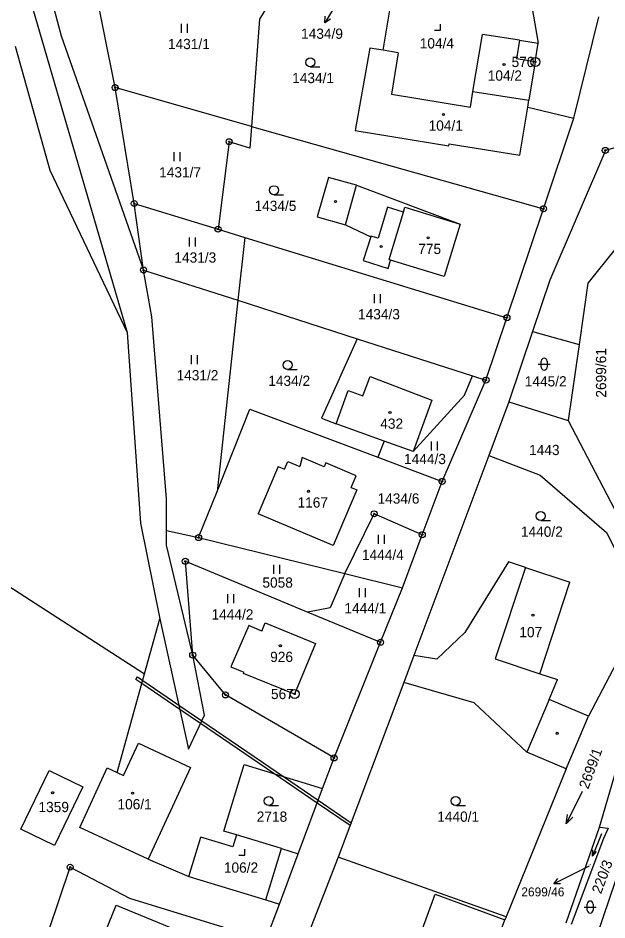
# Model space of a CAD drawing. Extents: x -439246 to -433691, y -1130252 to -1121148.
# Drawn here: x -437644.9 to -437547.1, y -1123791.4 to -1123641.6 of the extents above; entities that cross this region are included whole.
import ezdxf

# ---------------------------------------------------------------- set-up
doc = ezdxf.new("R2010")
doc.units = 0
for name, color, linetype in [('Vrstva 1', 7, 'Continuous'), ('Vrstva 16', 7, 'Continuous'), ('Vrstva 17', 7, 'Continuous'), ('Vrstva 18', 7, 'Continuous'), ('Vrstva 19', 7, 'Continuous'), ('Vrstva 24', 7, 'Continuous'), ('Vrstva 25', 7, 'Continuous'), ('Vrstva 3', 7, 'Continuous'), ('Vrstva 30', 7, 'Continuous'), ('Vrstva 37', 7, 'Continuous'), ('Vrstva 4', 7, 'Continuous')]:
    doc.layers.add(name, color=color, linetype=linetype)

msp = doc.modelspace()

# ---------------------------------------------------------------- linework, layer by layer
at = {"layer": 'Vrstva 1'}
for p, q in [((-437658.23, -1123728.34), (-437623.87, -1123750.48)), ((-437623.87, -1123750.48), (-437621.33, -1123741.34)), ((-437628.44, -1123766.88), (-437623.87, -1123750.48)), ((-437644.42, -1123776.28), (-437639.74, -1123766.57)), ((-437639.74, -1123766.57), (-437634.13, -1123769.28)), ((-437634.13, -1123769.28), (-437638.85, -1123778.98)), ((-437638.85, -1123778.98), (-437644.42, -1123776.28)), ((-437553.86, -1123791.82), (-437548.32, -1123775.95)), ((-437547.67, -1123777.83), (-437553.04, -1123792.15)), ((-437548.71, -1123793.9), (-437542.88, -1123776.61))]:
    msp.add_line(p, q, dxfattribs=at)
for points in [[(-437649.63, -1123600.14), (-437637.73, -1123644.52)], [(-437653.03, -1123603.97), (-437626.78, -1123693.81)], [(-437628.77, -1123653.14), (-437634.36, -1123625.31)], [(-437600.92, -1123635.35), (-437604.82, -1123641.8)], [(-437559.84, -1123638.04), (-437558.5, -1123645.79)], [(-437584.27, -1123646.94), (-437582.89, -1123638.64)], [(-437552.57, -1123658.23), (-437548.46, -1123641.41)], [(-437604.82, -1123641.8), (-437606.12, -1123659.58)], [(-437637.73, -1123644.52), (-437624.05, -1123683.44)], [(-437569.35, -1123653.81), (-437567.78, -1123644.32)], [(-437561.64, -1123645.29), (-437567.78, -1123644.32)], [(-437561.64, -1123645.29), (-437558.5, -1123645.79)], [(-437559.01, -1123648.88), (-437558.5, -1123645.79)], [(-437645.37, -1123646.27), (-437639.62, -1123666.87)], [(-437586.49, -1123646.57), (-437588.92, -1123660.27)], [(-437584.27, -1123646.94), (-437586.49, -1123646.57)], [(-437581.76, -1123647.35), (-437584.27, -1123646.94)], [(-437581.76, -1123647.35), (-437582.9, -1123654.26)], [(-437559.01, -1123648.88), (-437560.06, -1123655.23)], [(-437625.6, -1123672.39), (-437628.77, -1123653.14)], [(-437606.12, -1123659.58), (-437628.77, -1123653.14)], [(-437582.9, -1123654.26), (-437569.78, -1123656.42)], [(-437569.78, -1123656.42), (-437569.35, -1123653.81)], [(-437569.35, -1123653.81), (-437560.06, -1123655.23)], [(-437561.56, -1123664.37), (-437560.25, -1123656.37)], [(-437560.25, -1123656.37), (-437560.06, -1123655.23)], [(-437560.25, -1123656.37), (-437552.57, -1123658.23)], [(-437557.62, -1123673.26), (-437552.57, -1123658.23)], [(-437606.12, -1123659.58), (-437606.38, -1123663.2)], [(-437606.12, -1123659.58), (-437557.62, -1123673.26)], [(-437588.92, -1123660.27), (-437573.35, -1123662.83)], [(-437609.84, -1123662.13), (-437611.68, -1123676.65)], [(-437606.38, -1123663.2), (-437609.84, -1123662.13)], [(-437573.35, -1123662.83), (-437573.29, -1123662.49)], [(-437573.29, -1123662.49), (-437561.56, -1123664.37)], [(-437538.51, -1123661.04), (-437547.36, -1123663.57)], [(-437547.36, -1123663.57), (-437556.57, -1123685.13)], [(-437639.62, -1123666.87), (-437626.78, -1123693.81)], [(-437593.33, -1123668.05), (-437595.23, -1123674.61)], [(-437588.67, -1123669.34), (-437593.33, -1123668.05)], [(-437588.67, -1123669.34), (-437571.47, -1123675.81)], [(-437624.05, -1123683.44), (-437625.6, -1123672.39)], [(-437625.6, -1123672.39), (-437611.68, -1123676.65)], [(-437563.7, -1123691.35), (-437557.62, -1123673.26)], [(-437595.23, -1123674.61), (-437590.53, -1123675.94)], [(-437590.53, -1123675.94), (-437586.33, -1123677.94)], [(-437571.47, -1123675.81), (-437574.12, -1123684.51)], [(-437611.68, -1123676.65), (-437607.24, -1123678.01)], [(-437607.24, -1123678.01), (-437608.38, -1123688.47)], [(-437607.24, -1123678.01), (-437563.7, -1123691.35)], [(-437586.33, -1123677.94), (-437587.59, -1123681.83)], [(-437545.54, -1123679.76), (-437550.26, -1123685.61)], [(-437587.59, -1123681.83), (-437583.45, -1123683.17)], [(-437583.45, -1123683.17), (-437583.02, -1123681.78)], [(-437574.12, -1123684.51), (-437583.02, -1123681.78)], [(-437622.69, -1123691.23), (-437624.05, -1123683.44)], [(-437624.05, -1123683.44), (-437608.38, -1123688.47)], [(-437556.57, -1123685.13), (-437559.44, -1123693.67)], [(-437550.26, -1123685.61), (-437551.71, -1123695.78)], [(-437608.38, -1123688.47), (-437611.84, -1123720.24)], [(-437608.38, -1123688.47), (-437588.56, -1123694.85)], [(-437620.24, -1123721.44), (-437622.69, -1123691.23)], [(-437567.18, -1123701.72), (-437563.7, -1123691.35)], [(-437626.78, -1123693.81), (-437624.57, -1123725.46)], [(-437559.44, -1123693.67), (-437563.37, -1123705.35)], [(-437559.44, -1123693.67), (-437551.71, -1123695.78)], [(-437588.56, -1123694.85), (-437594.52, -1123708.03)], [(-437588.56, -1123694.85), (-437569.41, -1123701)], [(-437551.71, -1123695.78), (-437553.51, -1123708.45)], [(-437570.74, -1123704.23), (-437569.41, -1123701)], [(-437569.41, -1123701), (-437567.18, -1123701.72)], [(-437574.45, -1123718.54), (-437567.18, -1123701.72)], [(-437579.27, -1123713.59), (-437570.74, -1123704.23)], [(-437563.37, -1123705.35), (-437566.7, -1123714.24)], [(-437563.37, -1123705.35), (-437553.51, -1123708.45)], [(-437611.84, -1123720.24), (-437606.38, -1123706.57)], [(-437606.38, -1123706.57), (-437585.14, -1123714.53)], [(-437594.52, -1123708.03), (-437592.07, -1123708.97)], [(-437553.51, -1123708.45), (-437543.24, -1123728.11)], [(-437584.09, -1123711.85), (-437592.07, -1123708.97)], [(-437584.09, -1123711.85), (-437585.14, -1123714.53)], [(-437579.27, -1123713.59), (-437584.09, -1123711.85)], [(-437597.73, -1123714.56), (-437598.09, -1123716.08)], [(-437594.03, -1123716.12), (-437597.73, -1123714.56)], [(-437585.14, -1123714.53), (-437574.45, -1123718.54)], [(-437566.7, -1123714.24), (-437579.16, -1123747.44)], [(-437566.7, -1123714.24), (-437558.19, -1123717.52)], [(-437601.68, -1123716.09), (-437604.99, -1123723.92)], [(-437601.68, -1123716.09), (-437600.62, -1123716.53)], [(-437600.62, -1123716.53), (-437600.08, -1123715.24)], [(-437600.08, -1123715.24), (-437598.09, -1123716.08)], [(-437593.76, -1123715.48), (-437594.03, -1123716.12)], [(-437588.74, -1123717.6), (-437593.76, -1123715.48)], [(-437589.57, -1123719.56), (-437588.74, -1123717.6)], [(-437558.19, -1123717.52), (-437547.16, -1123727)], [(-437577.76, -1123727.39), (-437574.45, -1123718.54)], [(-437614.9, -1123727.88), (-437611.84, -1123720.24)], [(-437588.65, -1123719.95), (-437592.54, -1123729.17)], [(-437589.57, -1123719.56), (-437588.65, -1123719.95)], [(-437620.23, -1123726.72), (-437620.24, -1123721.44)], [(-437592.54, -1123729.17), (-437604.99, -1123723.92)], [(-437590.63, -1123733.83), (-437585.76, -1123723.92)], [(-437577.76, -1123727.39), (-437585.76, -1123723.92)], [(-437624.57, -1123725.46), (-437621.33, -1123741.34)], [(-437620.23, -1123726.72), (-437614.9, -1123727.88)], [(-437620.23, -1123729.11), (-437620.23, -1123726.72)], [(-437614.9, -1123727.88), (-437590.63, -1123733.83)], [(-437581.04, -1123736.19), (-437577.76, -1123727.39)], [(-437548.32, -1123775.95), (-437534.05, -1123727.16)], [(-437547.16, -1123727), (-437543.74, -1123733.86)], [(-437615.89, -1123747.39), (-437620.23, -1123729.11)], [(-437615.89, -1123747.39), (-437617.11, -1123731.81)], [(-437617.11, -1123731.81), (-437596.76, -1123740.25)], [(-437563.46, -1123731.91), (-437570.72, -1123743.61)], [(-437560.63, -1123732.84), (-437563.46, -1123731.91)], [(-437560.63, -1123732.84), (-437553.23, -1123735.29)], [(-437590.63, -1123733.83), (-437593.04, -1123739.53)], [(-437590.63, -1123733.83), (-437581.04, -1123736.19)], [(-437558.25, -1123750.48), (-437553.23, -1123735.29)], [(-437584.69, -1123745.25), (-437581.04, -1123736.19)], [(-437593.04, -1123739.53), (-437596.76, -1123740.25)], [(-437596.76, -1123740.25), (-437584.69, -1123745.25)], [(-437621.33, -1123741.34), (-437616.58, -1123762.98)], [(-437606.58, -1123742.49), (-437609.55, -1123749.35)], [(-437604.41, -1123743.39), (-437606.58, -1123742.49)], [(-437604.41, -1123743.39), (-437603.83, -1123742)], [(-437603.83, -1123742), (-437595.47, -1123745.46)], [(-437570.72, -1123743.61), (-437575.35, -1123748.04)], [(-437595.47, -1123745.46), (-437598.96, -1123753.9)], [(-437592.42, -1123764.47), (-437584.69, -1123745.25)], [(-437613.91, -1123757.36), (-437615.89, -1123747.39)], [(-437610.45, -1123754), (-437615.89, -1123747.39)], [(-437579.16, -1123747.44), (-437580.84, -1123751.91)], [(-437575.35, -1123748.04), (-437579.16, -1123747.44)], [(-437544.93, -1123747.64), (-437550.15, -1123757.53)], [(-437609.55, -1123749.35), (-437607.38, -1123750.24)], [(-437607.45, -1123750.42), (-437607.38, -1123750.24)], [(-437598.96, -1123753.9), (-437607.45, -1123750.42)], [(-437558.25, -1123750.48), (-437555.29, -1123751.46)], [(-437580.84, -1123751.91), (-437591.73, -1123780.96)], [(-437569.15, -1123755.34), (-437580.84, -1123751.91)], [(-437556.69, -1123754.76), (-437555.29, -1123751.46)], [(-437592.42, -1123764.47), (-437610.45, -1123754)], [(-437560.39, -1123763.49), (-437569.15, -1123755.34)], [(-437550.15, -1123757.53), (-437556.69, -1123754.76)], [(-437616.58, -1123762.98), (-437613.91, -1123757.36)], [(-437553.85, -1123766.26), (-437550.15, -1123757.53)], [(-437553.85, -1123766.26), (-437560.39, -1123763.49)], [(-437610.71, -1123776.62), (-437607.35, -1123765.56)], [(-437607.35, -1123765.56), (-437594.31, -1123769.52)], [(-437594.31, -1123769.52), (-437592.42, -1123764.47)], [(-437634.66, -1123776.02), (-437630.07, -1123766.13)], [(-437630.07, -1123766.13), (-437628.44, -1123766.88)], [(-437553.85, -1123766.26), (-437563.85, -1123790.86)], [(-437598.36, -1123780.37), (-437594.31, -1123769.52)], [(-437623.3, -1123781.29), (-437634.66, -1123776.02)], [(-437548.32, -1123775.95), (-437546.87, -1123776.12)], [(-437546.87, -1123776.12), (-437547.67, -1123777.83)], [(-437616.51, -1123784.17), (-437614.51, -1123777.6)], [(-437609.21, -1123779.21), (-437614.51, -1123777.6)], [(-437608.61, -1123777.26), (-437610.71, -1123776.62)], [(-437608.61, -1123777.26), (-437609.21, -1123779.21)], [(-437601.13, -1123779.53), (-437608.61, -1123777.26)], [(-437601.49, -1123788.73), (-437598.36, -1123780.37)], [(-437601.13, -1123779.53), (-437598.36, -1123780.37)], [(-437623.3, -1123781.29), (-437616.51, -1123784.17)], [(-437591.73, -1123780.96), (-437601.47, -1123805.98)], [(-437563.85, -1123790.86), (-437591.73, -1123780.96)], [(-437641.58, -1123798.57), (-437636.24, -1123782.6)], [(-437636.24, -1123782.6), (-437626.41, -1123787.76)], [(-437616.51, -1123784.17), (-437603.72, -1123788.05)], [(-437626.41, -1123787.76), (-437603.73, -1123794.73)], [(-437603.72, -1123788.05), (-437601.49, -1123788.73)], [(-437630.34, -1123793.2), (-437628.58, -1123788.93)], [(-437628.58, -1123788.93), (-437614.89, -1123794.57)], [(-437603.73, -1123794.73), (-437601.49, -1123788.73)], [(-437563.85, -1123790.86), (-437564.05, -1123791.36)], [(-437570.89, -1123809.83), (-437564.05, -1123791.36)]]:
    msp.add_lwpolyline(points, dxfattribs=at)
at = {"layer": 'Vrstva 16'}
for p, q in [((-437592.4, -1123639.83), (-437593.96, -1123642.39)), ((-437553.23, -1123784.04), (-437555.91, -1123785.39))]:
    msp.add_line(p, q, dxfattribs=at)
for points in [[(-437593.01, -1123641.8), (-437593.96, -1123642.39), (-437593.87, -1123641.28)], [(-437550.04, -1123782.43), (-437553.23, -1123784.04)], [(-437554.79, -1123785.39), (-437555.91, -1123785.39), (-437555.24, -1123784.5)]]:
    msp.add_lwpolyline(points, dxfattribs=at)
at = {"layer": 'Vrstva 24'}
for centre, radius in [((-437559, -1123648.88), 0.75), ((-437559, -1123648.88), 0.1), ((-437628.77, -1123653.14), 0.5), ((-437628.77, -1123653.14), 0.1), ((-437609.84, -1123662.13), 0.5), ((-437609.84, -1123662.13), 0.1), ((-437547.36, -1123663.57), 0.5), ((-437547.36, -1123663.57), 0.1), ((-437625.6, -1123672.39), 0.5), ((-437625.6, -1123672.39), 0.1), ((-437557.62, -1123673.26), 0.5), ((-437557.62, -1123673.26), 0.1), ((-437611.68, -1123676.65), 0.5), ((-437611.68, -1123676.65), 0.1), ((-437624.05, -1123683.44), 0.5), ((-437624.05, -1123683.44), 0.1), ((-437563.7, -1123691.35), 0.5), ((-437563.7, -1123691.35), 0.1), ((-437567.18, -1123701.72), 0.5), ((-437567.18, -1123701.72), 0.1), ((-437574.45, -1123718.54), 0.5), ((-437574.45, -1123718.54), 0.1), ((-437585.76, -1123723.92), 0.5), ((-437585.76, -1123723.92), 0.1), ((-437577.76, -1123727.39), 0.5), ((-437614.9, -1123727.88), 0.5), ((-437614.9, -1123727.88), 0.1), ((-437577.76, -1123727.39), 0.1), ((-437617.11, -1123731.81), 0.5), ((-437617.11, -1123731.81), 0.1), ((-437584.69, -1123745.25), 0.5), ((-437584.69, -1123745.25), 0.1), ((-437615.89, -1123747.39), 0.5), ((-437615.89, -1123747.39), 0.1), ((-437610.45, -1123754), 0.5), ((-437598.96, -1123753.84), 0.75), ((-437598.96, -1123753.84), 0.1), ((-437610.45, -1123754), 0.1), ((-437592.42, -1123764.47), 0.5), ((-437592.42, -1123764.47), 0.1), ((-437636.24, -1123782.6), 0.5), ((-437636.24, -1123782.6), 0.1)]:
    msp.add_circle(centre, radius, dxfattribs=at)
at = {"layer": 'Vrstva 25'}
for p, q in [((-437617.73, -1123644.05), (-437617.73, -1123642.55)), ((-437616.73, -1123644.05), (-437616.73, -1123642.55)), ((-437596.37, -1123649.7), (-437594.77, -1123649.7)), ((-437618.96, -1123665.36), (-437618.96, -1123663.86)), ((-437617.96, -1123665.36), (-437617.96, -1123663.86)), ((-437602.4, -1123670.93), (-437600.8, -1123670.93)), ((-437616.44, -1123679.51), (-437616.44, -1123678.01)), ((-437615.44, -1123679.51), (-437615.44, -1123678.01)), ((-437585.71, -1123688.93), (-437585.71, -1123687.43)), ((-437584.71, -1123688.93), (-437584.71, -1123687.43)), ((-437616.08, -1123699.06), (-437616.08, -1123697.56)), ((-437615.08, -1123699.06), (-437615.08, -1123697.56)), ((-437558.52, -1123699.07), (-437556.52, -1123699.07)), ((-437558.02, -1123699.57), (-437558.02, -1123698.57)), ((-437557.02, -1123698.57), (-437557.02, -1123699.57)), ((-437600.12, -1123699.98), (-437598.52, -1123699.98)), ((-437576.25, -1123713.43), (-437576.25, -1123711.93)), ((-437575.25, -1123713.43), (-437575.25, -1123711.93)), ((-437558.09, -1123725.04), (-437556.49, -1123725.04)), ((-437585.04, -1123728.89), (-437585.04, -1123727.39)), ((-437584.04, -1123728.89), (-437584.04, -1123727.39)), ((-437602.4, -1123733.88), (-437602.4, -1123732.38)), ((-437601.4, -1123733.88), (-437601.4, -1123732.38)), ((-437610.03, -1123738.78), (-437610.03, -1123737.28)), ((-437609.03, -1123738.78), (-437609.03, -1123737.28)), ((-437588.18, -1123737.75), (-437588.18, -1123736.25)), ((-437587.18, -1123737.75), (-437587.18, -1123736.25)), ((-437603.25, -1123772.36), (-437601.65, -1123772.36)), ((-437572.21, -1123772.36), (-437570.61, -1123772.36)), ((-437550.88, -1123789.23), (-437548.88, -1123789.23)), ((-437550.38, -1123789.73), (-437550.38, -1123788.73)), ((-437549.38, -1123788.73), (-437549.38, -1123789.73))]:
    msp.add_line(p, q, dxfattribs=at)
for points in [[(-437575.73, -1123643.63), (-437574.73, -1123643.63), (-437574.73, -1123642.63)], [(-437551.23, -1123770.02), (-437553.87, -1123775.4), (-437552.76, -1123774.28)], [(-437553.87, -1123775.4), (-437553.66, -1123773.84)], [(-437548.02, -1123777.06), (-437549.48, -1123780.8), (-437548.81, -1123779.99)], [(-437608.22, -1123780.63), (-437607.22, -1123780.63), (-437607.22, -1123779.63)], [(-437549.48, -1123780.8), (-437549.43, -1123779.74)]]:
    msp.add_lwpolyline(points, dxfattribs=at)
for centre, radius in [((-437596.37, -1123648.95), 0.75), ((-437564.18, -1123649.3), 0.175), ((-437574.24, -1123657.6), 0.175), ((-437602.4, -1123670.18), 0.75), ((-437592.16, -1123672.06), 0.175), ((-437576.79, -1123678.08), 0.175), ((-437584.59, -1123679.53), 0.175), ((-437600.12, -1123699.23), 0.75), ((-437583.12, -1123707.1), 0.175), ((-437596.66, -1123720.19), 0.175), ((-437558.09, -1123724.29), 0.75), ((-437559.37, -1123740.76), 0.175), ((-437601.34, -1123745.83), 0.175), ((-437555.37, -1123760.38), 0.175), ((-437639.14, -1123770.24), 0.175), ((-437625.87, -1123770.3), 0.175), ((-437603.25, -1123771.61), 0.75), ((-437572.21, -1123771.61), 0.75)]:
    msp.add_circle(centre, radius, dxfattribs=at)
for centre, start, end in [((-437557.52, -1123698.57), 0, 180), ((-437557.52, -1123699.57), 180, 0), ((-437549.88, -1123788.73), 0, 180), ((-437549.88, -1123789.73), 180, 0)]:
    msp.add_arc(centre, 0.5, start, end, dxfattribs=at)
at = {"layer": 'Vrstva 3'}
for points in [[(-437569.35, -1123653.81), (-437567.78, -1123644.32)], [(-437561.64, -1123645.29), (-437567.78, -1123644.32)], [(-437561.64, -1123645.29), (-437562.13, -1123648.39)], [(-437586.49, -1123646.57), (-437588.92, -1123660.27)], [(-437584.27, -1123646.94), (-437586.49, -1123646.57)], [(-437581.76, -1123647.35), (-437584.27, -1123646.94)], [(-437581.76, -1123647.35), (-437582.9, -1123654.26)], [(-437559.01, -1123648.88), (-437562.13, -1123648.39)], [(-437559.01, -1123648.88), (-437560.06, -1123655.23)], [(-437582.9, -1123654.26), (-437569.78, -1123656.42)], [(-437569.78, -1123656.42), (-437569.35, -1123653.81)], [(-437569.35, -1123653.81), (-437560.06, -1123655.23)], [(-437569.35, -1123653.81), (-437560.06, -1123655.23)], [(-437561.56, -1123664.37), (-437560.25, -1123656.37)], [(-437560.25, -1123656.37), (-437560.06, -1123655.23)], [(-437588.92, -1123660.27), (-437573.35, -1123662.83)], [(-437573.35, -1123662.83), (-437573.29, -1123662.49)], [(-437573.29, -1123662.49), (-437561.56, -1123664.37)], [(-437580.86, -1123673.81), (-437580.67, -1123672.99)], [(-437580.67, -1123672.99), (-437571.47, -1123675.81)], [(-437582.53, -1123679.3), (-437580.86, -1123673.81)], [(-437571.47, -1123675.81), (-437574.12, -1123684.51)], [(-437583.26, -1123681.7), (-437582.53, -1123679.3)], [(-437583.02, -1123681.78), (-437583.26, -1123681.7)], [(-437574.12, -1123684.51), (-437583.02, -1123681.78)], [(-437587.65, -1123704.35), (-437586.41, -1123701.13)], [(-437586.41, -1123701.13), (-437576.19, -1123705.06)], [(-437592.07, -1123708.97), (-437590.08, -1123703.47)], [(-437590.08, -1123703.47), (-437587.65, -1123704.35)], [(-437576.19, -1123705.06), (-437579.27, -1123713.59)], [(-437584.09, -1123711.85), (-437592.07, -1123708.97)], [(-437579.27, -1123713.59), (-437584.09, -1123711.85)], [(-437597.73, -1123714.56), (-437598.09, -1123716.08)], [(-437594.03, -1123716.12), (-437597.73, -1123714.56)], [(-437601.68, -1123716.09), (-437604.99, -1123723.92)], [(-437601.68, -1123716.09), (-437600.62, -1123716.53)], [(-437600.62, -1123716.53), (-437600.08, -1123715.24)], [(-437600.08, -1123715.24), (-437598.09, -1123716.08)], [(-437593.76, -1123715.48), (-437594.03, -1123716.12)], [(-437588.74, -1123717.6), (-437593.76, -1123715.48)], [(-437589.57, -1123719.56), (-437588.74, -1123717.6)], [(-437588.65, -1123719.95), (-437592.54, -1123729.17)], [(-437589.57, -1123719.56), (-437588.65, -1123719.95)], [(-437592.54, -1123729.17), (-437604.99, -1123723.92)], [(-437560.63, -1123732.84), (-437565.66, -1123748.03)], [(-437560.63, -1123732.84), (-437553.23, -1123735.29)], [(-437558.25, -1123750.48), (-437553.23, -1123735.29)], [(-437606.58, -1123742.49), (-437609.55, -1123749.35)], [(-437604.41, -1123743.39), (-437606.58, -1123742.49)], [(-437604.41, -1123743.39), (-437603.83, -1123742)], [(-437603.83, -1123742), (-437595.47, -1123745.46)], [(-437595.47, -1123745.46), (-437598.96, -1123753.9)], [(-437609.55, -1123749.35), (-437607.38, -1123750.24)], [(-437565.66, -1123748.03), (-437558.25, -1123750.48)], [(-437607.45, -1123750.42), (-437607.38, -1123750.24)], [(-437598.96, -1123753.9), (-437607.45, -1123750.42)], [(-437627.38, -1123767.38), (-437624.9, -1123762.03)], [(-437624.9, -1123762.03), (-437616.23, -1123766.05)], [(-437644.42, -1123776.28), (-437639.74, -1123766.57)], [(-437639.74, -1123766.57), (-437634.13, -1123769.28)], [(-437634.66, -1123776.02), (-437630.07, -1123766.13)], [(-437630.07, -1123766.13), (-437628.44, -1123766.88)], [(-437628.44, -1123766.88), (-437627.38, -1123767.38)], [(-437616.23, -1123766.05), (-437623.3, -1123781.29)], [(-437634.13, -1123769.28), (-437638.85, -1123778.98)], [(-437638.85, -1123778.98), (-437644.42, -1123776.28)], [(-437623.3, -1123781.29), (-437634.66, -1123776.02)], [(-437630.34, -1123793.2), (-437628.58, -1123788.93)], [(-437628.58, -1123788.93), (-437614.89, -1123794.57)]]:
    msp.add_lwpolyline(points, dxfattribs=at)
at = {"layer": 'Vrstva 30'}
for points in [[(-437602.42, -1123767.06), (-437614.58, -1123758.76), (-437618.02, -1123756.41), (-437624.32, -1123752.1), (-437625.32, -1123751.43), (-437625.04, -1123751.01), (-437624.18, -1123751.6), (-437618.18, -1123755.7), (-437614.36, -1123758.3), (-437600.82, -1123767.54), (-437595.04, -1123771.49), (-437595.22, -1123771.97), (-437602.42, -1123767.06)], [(-437589.76, -1123775.7), (-437595.22, -1123771.97), (-437595.04, -1123771.49), (-437589.58, -1123775.22), (-437589.76, -1123775.7)]]:
    msp.add_lwpolyline(points, dxfattribs=at)
at = {"layer": 'Vrstva 37'}
for centre in [(-437564.18, -1123649.3), (-437574.24, -1123657.6), (-437576.79, -1123678.08), (-437583.12, -1123707.1), (-437596.66, -1123720.19), (-437559.37, -1123740.76), (-437601.34, -1123745.83), (-437639.14, -1123770.24), (-437625.87, -1123770.3)]:
    msp.add_circle(centre, 0.175, dxfattribs=at)
at = {"layer": 'Vrstva 4'}
for points in [[(-437561.64, -1123645.29), (-437562.13, -1123648.39)], [(-437559.01, -1123648.88), (-437562.13, -1123648.39)], [(-437590.53, -1123675.94), (-437588.67, -1123669.34)], [(-437580.86, -1123673.81), (-437580.67, -1123672.99)], [(-437580.67, -1123672.99), (-437571.47, -1123675.81)], [(-437583.51, -1123673.01), (-437585.08, -1123678.16)], [(-437580.86, -1123673.81), (-437583.51, -1123673.01)], [(-437582.53, -1123679.3), (-437580.86, -1123673.81)], [(-437586.28, -1123677.79), (-437586.33, -1123677.94)], [(-437585.08, -1123678.16), (-437586.28, -1123677.79)], [(-437583.26, -1123681.7), (-437582.53, -1123679.3)], [(-437583.02, -1123681.78), (-437583.26, -1123681.7)], [(-437587.65, -1123704.35), (-437586.41, -1123701.13)], [(-437586.41, -1123701.13), (-437576.19, -1123705.06)], [(-437592.07, -1123708.97), (-437590.08, -1123703.47)], [(-437590.08, -1123703.47), (-437587.65, -1123704.35)], [(-437576.19, -1123705.06), (-437579.27, -1123713.59)], [(-437560.63, -1123732.84), (-437565.66, -1123748.03)], [(-437565.66, -1123748.03), (-437558.25, -1123750.48)], [(-437556.69, -1123754.76), (-437560.39, -1123763.49)], [(-437627.38, -1123767.38), (-437624.9, -1123762.03)], [(-437624.9, -1123762.03), (-437616.23, -1123766.05)], [(-437628.44, -1123766.88), (-437627.38, -1123767.38)], [(-437616.23, -1123766.05), (-437623.3, -1123781.29)], [(-437603.72, -1123788.05), (-437601.13, -1123779.53)], [(-437577.96, -1123793.46), (-437575.6, -1123787.08)], [(-437575.6, -1123787.08), (-437564.05, -1123791.36)]]:
    msp.add_lwpolyline(points, dxfattribs=at)

# ---------------------------------------------------------------- texts
at = {"layer": 'Vrstva 16'}
for s, height, p in [('1434/9', 1.7, (-437597.89, -1123645.04)), ('2699/46', 1.48, (-437561.31, -1123787.45))]:
    msp.add_text(s, height=height, dxfattribs=at).set_placement(p)
at = {"layer": 'Vrstva 17'}
for s, p in [('570', (-437562.93, -1123649.73)), ('567', (-437602.89, -1123754.69))]:
    msp.add_text(s, height=1.7, dxfattribs=at).set_placement(p)
at = {"layer": 'Vrstva 18'}
for s, height, p in [('1431/1', 1.7, (-437620, -1123646.75)), ('1434/1', 1.7, (-437599.37, -1123652.4)), ('1431/7', 1.7, (-437621.46, -1123668.06)), ('1434/5', 1.7, (-437605.62, -1123673.63)), ('1431/3', 1.7, (-437618.93, -1123682.21)), ('1434/3', 1.7, (-437588.43, -1123691.63)), ('1431/2', 1.7, (-437618.57, -1123701.76)), ('1434/2', 1.7, (-437603.34, -1123702.68)), ('1445/2', 1.7, (-437560.74, -1123702.77)), ('1443', 1.7, (-437560.02, -1123714.17)), ('1444/3', 1.7, (-437580.79, -1123715.67)), ('1434/6', 1.7, (-437585.19, -1123722.23)), ('1440/2', 1.7, (-437561.38, -1123727.74)), ('1444/4', 1.7, (-437587.78, -1123731.59)), ('5058', 1.7, (-437604.31, -1123736.19)), ('1444/1', 1.7, (-437590.69, -1123740.45)), ('1444/2', 1.7, (-437612.76, -1123741.48)), ('2718', 1.7, (-437605.25, -1123775.06)), ('1440/1', 1.7, (-437575.28, -1123775.06)), ('2699/46', 0.1, (-437550.21, -1123782.19))]:
    msp.add_text(s, height=height, dxfattribs=at).set_placement(p)
for s, rotation, p in [('2699/61', 90, (-437547.22, -1123704.63)), ('2699/1', 70.1152, (-437550.2, -1123769.74)), ('220/3', 69.6839, (-437548.08, -1123787.15))]:
    msp.add_text(s, height=1.7, rotation=rotation, dxfattribs=at).set_placement(p)
at = {"layer": 'Vrstva 19'}
for s, p in [('104/4', (-437578.18, -1123646.64)), ('104/2', (-437566.89, -1123652)), ('104/1', (-437576.71, -1123660.3)), ('775', (-437578.43, -1123680.78)), ('432', (-437584.74, -1123709.8)), ('1167', (-437598.48, -1123722.89)), ('107', (-437561.64, -1123744.42)), ('926', (-437603.02, -1123748.53)), ('1359', (-437641.5, -1123773.46)), ('106/1', (-437628.38, -1123773)), ('106/2', (-437610.71, -1123783.52))]:
    msp.add_text(s, height=1.7, dxfattribs=at).set_placement(p)

doc.saveas('drawing.dxf')
